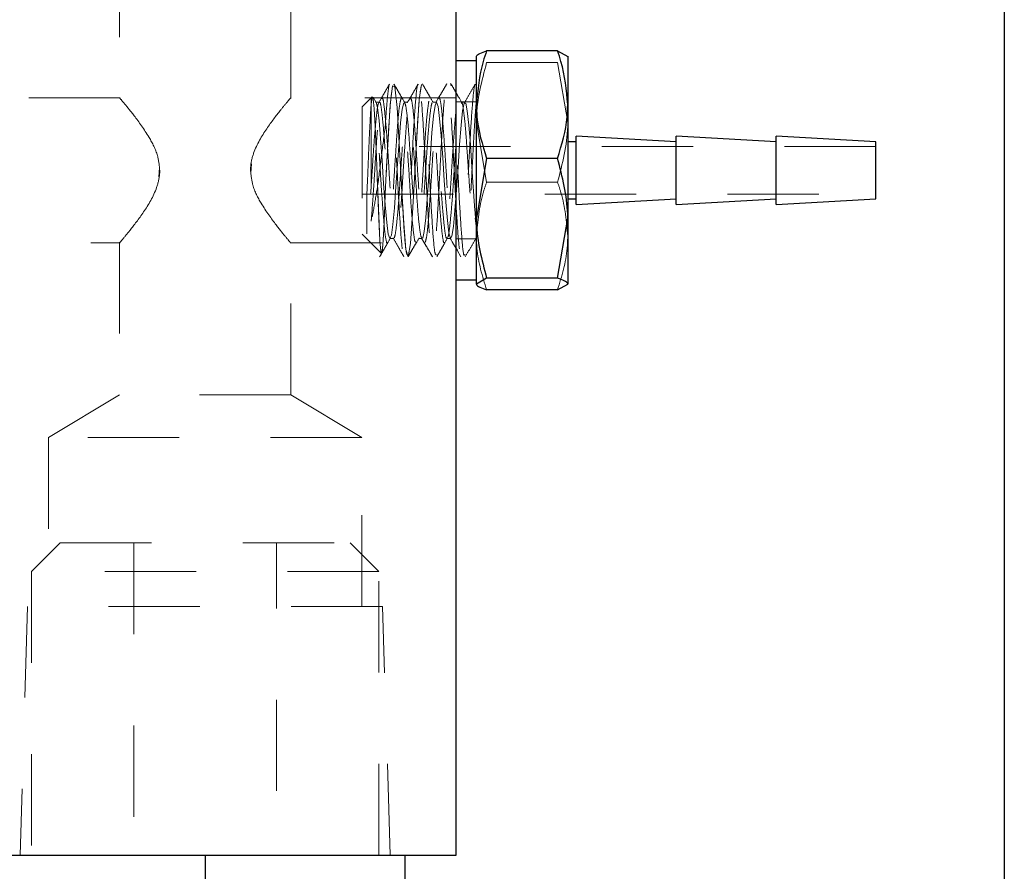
# Model space of a CAD drawing. Header units: inches. Extents: x 1880 to 2363, y -453 to -54.
# Tile 749 of 1056: x 1982.038 to 1983.116, y -62.943 to -62.01. Entities that reach past the tile are written whole.
import ezdxf

# ---------------------------------------------------------------- set-up
doc = ezdxf.new("R2010")
doc.units = ezdxf.units.IN
doc.header["$LTSCALE"] = 0.5
doc.header["$MEASUREMENT"] = 0
doc.linetypes.add('HIDDEN', pattern=[0.225, 0.15, -0.075])
doc.layers.add('DSS-M-S', color=53, linetype='Continuous')
doc.layers.add('SVD-M-S', color=8, linetype='Continuous')

msp = doc.modelspace()

# ---------------------------------------------------------------- linework, layer by layer
at = {"layer": 'DSS-M-S', "linetype": 'Continuous', "lineweight": 25}
msp.add_line((1983.11606, -60.86607), (1983.11606, -63.36607), dxfattribs=at)
at = {"layer": 'SVD-M-S', "linetype": 'Continuous', "lineweight": 25}
for p, q in [((1982.51606, -62.92507), (1982.51606, -61.42507)), ((1982.53806, -62.29956), (1982.53806, -62.05017)), ((1982.62689, -62.04408), (1982.54922, -62.04408)), ((1982.62689, -62.04408), (1982.63806, -62.05057)), ((1982.63806, -62.05017), (1982.63806, -62.29956)), ((1982.53806, -62.05507), (1982.51606, -62.05507)), ((1982.51636, -62.09091), (1982.51606, -62.0904)), ((1982.75681, -62.14382), (1982.64743, -62.13757)), ((1982.64743, -62.21257), (1982.64743, -62.13757)), ((1982.86618, -62.14382), (1982.75681, -62.13757)), ((1982.75681, -62.21257), (1982.75681, -62.13757)), ((1982.97556, -62.14382), (1982.86618, -62.13757)), ((1982.86618, -62.21257), (1982.86618, -62.13757)), ((1982.64743, -62.14382), (1982.63806, -62.14382)), ((1982.97556, -62.20632), (1982.97556, -62.14382)), ((1982.54922, -62.16209), (1982.53806, -62.22758)), ((1982.62689, -62.16209), (1982.54922, -62.16209)), ((1982.63806, -62.20632), (1982.64743, -62.20632)), ((1982.64743, -62.21257), (1982.75681, -62.20632)), ((1982.75681, -62.21257), (1982.86618, -62.20632)), ((1982.86618, -62.21257), (1982.97556, -62.20632)), ((1982.53806, -62.23614), (1982.5372, -62.22754)), ((1982.62689, -62.29307), (1982.63806, -62.22758)), ((1982.51606, -62.26088), (1982.51705, -62.26258)), ((1982.51606, -62.29507), (1982.53806, -62.29507)), ((1982.54922, -62.29307), (1982.53806, -62.29956)), ((1982.62689, -62.29307), (1982.54922, -62.29307)), ((1982.62689, -62.30605), (1982.63806, -62.29956)), ((1982.62689, -62.30605), (1982.54922, -62.30605)), ((1981.26606, -62.92507), (1982.51606, -62.92507)), ((1982.24106, -62.92507), (1982.24106, -63.12307)), ((1982.45981, -62.92507), (1982.45981, -63.12307))]:
    msp.add_line(p, q, dxfattribs=at)
at = {"layer": 'SVD-M-S', "linetype": 'HIDDEN', "lineweight": 18}
for p, q in [((1982.14731, -61.92938), (1982.14731, -62.09634)), ((1982.33481, -62.09627), (1982.33481, -61.92938)), ((1982.62689, -62.05706), (1982.54922, -62.05706)), ((1982.62689, -62.05706), (1982.63806, -62.12255)), ((1982.44626, -62.08238), (1982.44382, -62.10331)), ((1982.4487, -62.08373), (1982.44626, -62.08238)), ((1982.45114, -62.10626), (1982.4487, -62.08373)), ((1982.478, -62.08101), (1982.47556, -62.0974)), ((1982.51031, -62.0825), (1982.50974, -62.0801)), ((1982.51606, -62.09042), (1982.51037, -62.08061)), ((1982.42398, -62.09444), (1982.41306, -62.10536)), ((1982.42422, -62.09469), (1982.42517, -62.0968)), ((1982.4283, -62.10071), (1982.42503, -62.09508)), ((1982.14796, -62.09557), (1981.51606, -62.09557)), ((1982.51606, -62.09557), (1982.33421, -62.09557)), ((1982.41306, -62.10536), (1982.41306, -62.24477)), ((1982.42286, -62.09557), (1982.42286, -62.25457)), ((1982.42374, -62.09791), (1982.42286, -62.10257)), ((1982.42517, -62.0968), (1982.42615, -62.10785)), ((1982.43179, -62.10036), (1982.4278, -62.10036)), ((1982.4278, -62.10108), (1982.42818, -62.10056)), ((1982.42818, -62.10056), (1982.42982, -62.10659)), ((1982.44382, -62.10331), (1982.44138, -62.14088)), ((1982.45359, -62.14533), (1982.45114, -62.10626)), ((1982.45672, -62.10823), (1982.45845, -62.10095)), ((1982.46306, -62.10036), (1982.45903, -62.10036)), ((1982.47556, -62.0974), (1982.47312, -62.13246)), ((1982.49425, -62.10036), (1982.49024, -62.10036)), ((1982.49276, -62.10393), (1982.4911, -62.11552)), ((1982.49438, -62.10039), (1982.49276, -62.10393)), ((1982.49615, -62.10531), (1982.49438, -62.10039)), ((1982.49779, -62.11812), (1982.49615, -62.10531)), ((1982.53806, -62.10007), (1982.51606, -62.10007)), ((1982.52222, -62.10103), (1982.51939, -62.09616)), ((1982.52556, -62.10036), (1982.52155, -62.10036)), ((1982.5247, -62.10144), (1982.52297, -62.1098)), ((1982.52642, -62.10141), (1982.5247, -62.10144)), ((1982.52801, -62.10973), (1982.52642, -62.10141)), ((1982.42615, -62.10785), (1982.42724, -62.12679)), ((1982.42982, -62.10659), (1982.43146, -62.12037)), ((1982.455, -62.12307), (1982.45672, -62.10823)), ((1982.4911, -62.11552), (1982.48933, -62.13385)), ((1982.52297, -62.1098), (1982.52138, -62.12556)), ((1982.52975, -62.12543), (1982.52801, -62.10973)), ((1982.42724, -62.12679), (1982.42832, -62.15184)), ((1982.43146, -62.12037), (1982.43323, -62.14033)), ((1982.45341, -62.14381), (1982.455, -62.12307)), ((1982.49943, -62.13739), (1982.49779, -62.11812)), ((1982.52138, -62.12556), (1982.51964, -62.1469)), ((1982.53145, -62.14675), (1982.52975, -62.12543)), ((1982.54922, -62.18805), (1982.53806, -62.12255)), ((1982.47312, -62.13246), (1982.47068, -62.1774)), ((1982.48933, -62.13385), (1982.48772, -62.15686)), ((1982.5012, -62.1609), (1982.49943, -62.13739)), ((1982.97556, -62.14907), (1982.41306, -62.14907)), ((1982.43323, -62.14033), (1982.43486, -62.16425)), ((1982.44138, -62.14088), (1982.43978, -62.17071)), ((1982.45167, -62.16808), (1982.45341, -62.14381)), ((1982.45603, -62.1913), (1982.45359, -62.14533)), ((1982.51964, -62.1469), (1982.51793, -62.17145)), ((1982.53305, -62.1713), (1982.53145, -62.14675)), ((1982.42832, -62.15184), (1982.42929, -62.17944)), ((1982.48772, -62.15686), (1982.48605, -62.18191)), ((1982.29116, -62.1777), (1982.29171, -62.16781)), ((1982.43486, -62.16425), (1982.43651, -62.18937)), ((1982.43978, -62.17071), (1982.43817, -62.20099)), ((1982.44996, -62.19313), (1982.45167, -62.16808)), ((1982.50283, -62.18603), (1982.5012, -62.1609)), ((1982.19096, -62.17243), (1982.19041, -62.18232)), ((1982.42929, -62.17944), (1982.43039, -62.20781)), ((1982.47068, -62.1774), (1982.46823, -62.22178)), ((1982.51793, -62.17145), (1982.51633, -62.19641)), ((1982.53318, -62.17323), (1982.53305, -62.1713)), ((1982.43651, -62.18937), (1982.43828, -62.21286)), ((1982.45847, -62.23337), (1982.45603, -62.1913)), ((1982.48605, -62.18191), (1982.48429, -62.20619)), ((1982.50448, -62.20993), (1982.50283, -62.18603)), ((1982.62689, -62.18805), (1982.54922, -62.18805)), ((1982.41306, -62.20107), (1982.97556, -62.20107)), ((1982.41806, -62.24466), (1982.41806, -62.2033)), ((1982.43775, -62.21362), (1982.43817, -62.20099)), ((1982.44837, -62.21616), (1982.44996, -62.19313)), ((1982.51633, -62.19641), (1982.51459, -62.21893)), ((1982.43039, -62.20781), (1982.43146, -62.23329)), ((1982.43671, -62.23914), (1982.43775, -62.21362)), ((1982.43828, -62.21286), (1982.43989, -62.23211)), ((1982.48429, -62.20619), (1982.48269, -62.22696)), ((1982.50625, -62.22986), (1982.50448, -62.20993)), ((1982.44661, -62.23452), (1982.44837, -62.21616)), ((1982.46823, -62.22178), (1982.46579, -62.25533)), ((1982.51459, -62.21893), (1982.5129, -62.23651)), ((1982.43146, -62.23329), (1982.43244, -62.25233)), ((1982.43989, -62.23211), (1982.44156, -62.24487)), ((1982.44493, -62.24615), (1982.44661, -62.23452)), ((1982.46091, -62.26191), (1982.45847, -62.23337)), ((1982.48269, -62.22696), (1982.481, -62.24184)), ((1982.50786, -62.2436), (1982.50625, -62.22986)), ((1982.41306, -62.24477), (1982.4335, -62.26521)), ((1982.43559, -62.25694), (1982.43671, -62.23914)), ((1982.44156, -62.24487), (1982.44332, -62.24974)), ((1982.44332, -62.24974), (1982.44493, -62.24615)), ((1982.481, -62.24184), (1982.47924, -62.24917)), ((1982.50953, -62.24958), (1982.50786, -62.2436)), ((1982.5129, -62.23651), (1982.51129, -62.24712)), ((1981.51606, -62.25457), (1982.14791, -62.25457)), ((1982.14731, -62.25386), (1982.14731, -62.42075)), ((1982.33416, -62.25457), (1982.51606, -62.25457)), ((1982.33481, -62.42075), (1982.33481, -62.2538)), ((1982.43244, -62.25233), (1982.43355, -62.26371)), ((1982.43461, -62.26529), (1982.43559, -62.25694)), ((1982.44345, -62.24977), (1982.44746, -62.24977)), ((1982.44953, -62.25386), (1982.45236, -62.25872)), ((1982.46579, -62.25533), (1982.46335, -62.26958)), ((1982.47462, -62.24977), (1982.47865, -62.24977)), ((1982.47809, -62.24925), (1982.48321, -62.25806)), ((1982.5059, -62.24977), (1982.5099, -62.24977)), ((1982.51129, -62.24712), (1982.50953, -62.24958)), ((1982.51205, -62.25399), (1982.51587, -62.26057)), ((1982.51606, -62.25007), (1982.53806, -62.25007)), ((1982.53715, -62.24977), (1982.53806, -62.24977)), ((1982.43355, -62.26371), (1982.43461, -62.26529)), ((1982.46335, -62.26958), (1982.46091, -62.26191)), ((1982.48784, -62.26604), (1982.48994, -62.26965)), ((1982.51705, -62.26258), (1982.52119, -62.26972)), ((1982.14731, -62.42075), (1982.06956, -62.46747)), ((1982.33481, -62.42075), (1982.14731, -62.42075)), ((1982.41256, -62.46747), (1982.33481, -62.42075)), ((1982.41256, -62.46747), (1982.06956, -62.46747)), ((1982.06956, -62.46747), (1982.06956, -62.65247)), ((1982.41256, -62.65247), (1982.41256, -62.46747)), ((1982.08231, -62.58307), (1982.05106, -62.61432)), ((1982.08231, -62.58307), (1982.39981, -62.58307)), ((1982.16293, -62.58307), (1982.16293, -63.25468)), ((1982.31918, -63.25468), (1982.31918, -62.58307)), ((1982.43106, -62.61432), (1982.39981, -62.58307)), ((1982.43106, -62.61432), (1982.05106, -62.61432)), ((1982.05106, -62.61432), (1982.05106, -62.92507)), ((1982.43106, -62.92507), (1982.43106, -62.61432)), ((1982.04672, -62.65247), (1982.03856, -62.92507)), ((1982.4354, -62.65247), (1982.04672, -62.65247)), ((1982.44356, -62.92507), (1982.4354, -62.65247))]:
    msp.add_line(p, q, dxfattribs=at)
at = {"layer": 'SVD-M-S', "linetype": 'Continuous', "lineweight": 25}
for points, knots in [([(1982.54922, -62.04408), (1982.5479, -62.04795), (1982.5413, -62.06716), (1982.5395, -62.08713), (1982.53806, -62.10308)], [0, 0, 0, 0, 0.2013294, 1, 1, 1, 1]), ([(1982.53806, -62.05057), (1982.53807, -62.05042), (1982.53823, -62.04823), (1982.54393, -62.04608), (1982.54922, -62.04408)], [0, 0, 0, 0, 0.0701652, 1, 1, 1, 1]), ([(1982.63806, -62.10308), (1982.63662, -62.08713), (1982.63482, -62.06716), (1982.62822, -62.04795), (1982.62689, -62.04408)], [0, 0, 0, 0, 0.79867062, 1, 1, 1, 1]), ([(1982.51939, -62.09616), (1982.51836, -62.09439), (1982.51725, -62.09247), (1982.51614, -62.09056), (1982.51606, -62.09042)], [0, 0, 0, 0, 0.9280569, 1, 1, 1, 1]), ([(1982.53806, -62.10308), (1982.53817, -62.10756), (1982.53869, -62.12752), (1982.54462, -62.14699), (1982.54922, -62.16209)], [0, 0, 0, 0, 0.2242613, 1, 1, 1, 1]), ([(1982.62689, -62.16209), (1982.6315, -62.14699), (1982.63743, -62.12752), (1982.63794, -62.10756), (1982.63806, -62.10308)], [0, 0, 0, 0, 0.7757387, 1, 1, 1, 1]), ([(1982.63806, -62.22758), (1982.63805, -62.22603), (1982.63789, -62.20391), (1982.63219, -62.18224), (1982.62689, -62.16209)], [0, 0, 0, 0, 0.0701652, 1, 1, 1, 1]), ([(1982.53806, -62.22758), (1982.53807, -62.22913), (1982.53823, -62.25124), (1982.54393, -62.27292), (1982.54922, -62.29307)], [0, 0, 0, 0, 0.0701652, 1, 1, 1, 1]), ([(1982.53806, -62.29956), (1982.53807, -62.29971), (1982.53823, -62.3019), (1982.54393, -62.30405), (1982.54922, -62.30605)], [0, 0, 0, 0, 0.0701652, 1, 1, 1, 1]), ([(1982.63806, -62.29956), (1982.63805, -62.29941), (1982.63789, -62.29721), (1982.63219, -62.29507), (1982.62689, -62.29307)], [0, 0, 0, 0, 0.0701652, 1, 1, 1, 1])]:
    msp.add_open_spline(points, degree=3, knots=knots, dxfattribs=at)
at = {"layer": 'SVD-M-S', "linetype": 'HIDDEN', "lineweight": 18}
for points, knots in [([(1982.53806, -62.12255), (1982.53807, -62.121), (1982.53823, -62.09889), (1982.54393, -62.07721), (1982.54922, -62.05706)], [0, 0, 0, 0, 0.0701652, 1, 1, 1, 1]), ([(1982.44293, -62.08063), (1982.44096, -62.08403), (1982.43702, -62.09082), (1982.43307, -62.09761), (1982.43109, -62.10101)], [0, 0, 0, 0, 0.5001851, 1, 1, 1, 1]), ([(1982.44297, -62.08056), (1982.44145, -62.08317), (1982.43842, -62.0884), (1982.43539, -62.09362), (1982.43387, -62.09623)], [0, 0, 0, 0, 0.5001515, 1, 1, 1, 1]), ([(1982.44626, -62.08238), (1982.44545, -62.08806), (1982.44382, -62.09943), (1982.44165, -62.13518), (1982.43977, -62.17075), (1982.43871, -62.19091), (1982.43817, -62.20099)], [0, 0, 0, 0, 0.3010771, 0.60215406, 0.80094964, 1, 1, 1, 1]), ([(1982.44236, -62.08238), (1982.44168, -62.08671), (1982.44032, -62.09538), (1982.43896, -62.11642), (1982.43829, -62.12694)], [0, 0, 0, 0, 0.4997994, 1, 1, 1, 1]), ([(1982.47425, -62.08135), (1982.4742, -62.08122), (1982.47333, -62.07909), (1982.47165, -62.09561), (1982.46921, -62.13038), (1982.46677, -62.17761), (1982.46433, -62.22358), (1982.46189, -62.25878), (1982.45945, -62.27327), (1982.457, -62.26564), (1982.45456, -62.23563), (1982.45212, -62.19205), (1982.44968, -62.14399), (1982.44724, -62.10397), (1982.44515, -62.08152), (1982.44388, -62.08259), (1982.44343, -62.08297)], [0, 0, 0, 0, 0.0049836, 0.084199, 0.1634143, 0.2426296, 0.3218448, 0.40106, 0.4802752, 0.5594903, 0.6387054, 0.7179205, 0.7971355, 0.8763505, 0.9555655, 1, 1, 1, 1]), ([(1982.47426, -62.08138), (1982.47421, -62.08124), (1982.47334, -62.07908), (1982.47165, -62.09559), (1982.46921, -62.13039), (1982.46677, -62.17761), (1982.46433, -62.22358), (1982.46189, -62.25878), (1982.45945, -62.27327), (1982.457, -62.26564), (1982.45456, -62.23563), (1982.45212, -62.19205), (1982.44968, -62.14399), (1982.44724, -62.10397), (1982.44515, -62.08152), (1982.44388, -62.08259), (1982.44343, -62.08297)], [0, 0, 0, 0, 0.0054316, 0.0846117, 0.1637917, 0.2429717, 0.3221517, 0.4013316, 0.4805115, 0.5596913, 0.6388712, 0.7180509, 0.7972307, 0.8764104, 0.9555901, 1, 1, 1, 1]), ([(1982.46296, -62.26836), (1982.46228, -62.26743), (1982.46078, -62.26539), (1982.45847, -62.23525), (1982.45603, -62.19215), (1982.45359, -62.14397), (1982.45114, -62.10398), (1982.44906, -62.0815), (1982.44778, -62.08257), (1982.44732, -62.08296)], [0, 0, 0, 0, 0.1313099, 0.2873975, 0.4434849, 0.5995723, 0.7556597, 0.9117469, 1, 1, 1, 1]), ([(1982.45689, -62.09625), (1982.45537, -62.09364), (1982.45234, -62.08842), (1982.44931, -62.0832), (1982.44779, -62.08058)], [0, 0, 0, 0, 0.4998231, 1, 1, 1, 1]), ([(1982.45968, -62.10105), (1982.4577, -62.09764), (1982.45373, -62.09082), (1982.44978, -62.08401), (1982.4478, -62.0806)], [0, 0, 0, 0, 0.4995548, 1, 1, 1, 1]), ([(1982.47426, -62.08067), (1982.47229, -62.08406), (1982.46834, -62.09085), (1982.46439, -62.09764), (1982.46241, -62.10104)], [0, 0, 0, 0, 0.5002806, 1, 1, 1, 1]), ([(1982.478, -62.08101), (1982.47719, -62.08503), (1982.47556, -62.09309), (1982.47312, -62.13104), (1982.47068, -62.17751), (1982.46823, -62.22334), (1982.46582, -62.25942), (1982.46422, -62.2659), (1982.46344, -62.26908)], [0, 0, 0, 0, 0.1676457, 0.3352912, 0.5029367, 0.6705822, 0.8382275, 1, 1, 1, 1]), ([(1982.47425, -62.08069), (1982.47273, -62.0833), (1982.4697, -62.08852), (1982.46667, -62.09373), (1982.46515, -62.09634)], [0, 0, 0, 0, 0.5001666, 1, 1, 1, 1]), ([(1982.5372, -62.08124), (1982.537, -62.081), (1982.53631, -62.08018), (1982.53481, -62.08895), (1982.53269, -62.11433), (1982.53025, -62.15818), (1982.5278, -62.20595), (1982.52536, -62.24683), (1982.52292, -62.26997), (1982.52048, -62.27173), (1982.51804, -62.24962), (1982.5156, -62.21072), (1982.51316, -62.16301), (1982.51072, -62.11801), (1982.50827, -62.08711), (1982.50583, -62.07602), (1982.50339, -62.08939), (1982.50095, -62.12206), (1982.49851, -62.16783), (1982.49607, -62.21522), (1982.49363, -62.2527), (1982.49118, -62.27268), (1982.48874, -62.26857), (1982.4863, -62.24337), (1982.48386, -62.20136), (1982.48142, -62.15323), (1982.47898, -62.11122), (1982.47675, -62.08351), (1982.47533, -62.08275), (1982.47473, -62.08243)], [0, 0, 0, 0, 0.00976859, 0.03335318, 0.07242932, 0.11150545, 0.15058156, 0.18965765, 0.22873372, 0.26780977, 0.30688581, 0.34596183, 0.38503784, 0.42411382, 0.46318979, 0.50226574, 0.54134167, 0.58041759, 0.61949349, 0.65856937, 0.69764523, 0.73672108, 0.77579691, 0.81487272, 0.85394851, 0.89302429, 0.93210004, 0.97117579, 1, 1, 1, 1]), ([(1982.51606, -62.21729), (1982.51591, -62.21463), (1982.51495, -62.19803), (1982.51315, -62.16293), (1982.51072, -62.11803), (1982.50827, -62.0871), (1982.50583, -62.07602), (1982.50339, -62.08939), (1982.50095, -62.12206), (1982.49851, -62.16783), (1982.49607, -62.21522), (1982.49363, -62.2527), (1982.49118, -62.27268), (1982.48874, -62.26857), (1982.4863, -62.24337), (1982.48386, -62.20136), (1982.48142, -62.15323), (1982.47898, -62.11122), (1982.47675, -62.08351), (1982.47533, -62.08275), (1982.47473, -62.08243)], [0, 0, 0, 0, 0.0112625, 0.0703344, 0.1294063, 0.1884782, 0.24755, 0.3066218, 0.3656936, 0.4247654, 0.4838371, 0.5429088, 0.6019805, 0.6610522, 0.7201238, 0.7791954, 0.838267, 0.8973386, 0.9564101, 1, 1, 1, 1]), ([(1982.49426, -62.26744), (1982.49372, -62.26746), (1982.49237, -62.26751), (1982.49021, -62.24281), (1982.48777, -62.20151), (1982.48532, -62.15319), (1982.48288, -62.11122), (1982.48065, -62.08348), (1982.47923, -62.08272), (1982.47863, -62.0824)], [0, 0, 0, 0, 0.1030968, 0.2592868, 0.4154768, 0.5716667, 0.7278565, 0.8840462, 1, 1, 1, 1]), ([(1982.49426, -62.26744), (1982.49372, -62.26746), (1982.49237, -62.26752), (1982.49021, -62.24281), (1982.48777, -62.20151), (1982.48532, -62.15319), (1982.48288, -62.11122), (1982.48065, -62.08348), (1982.47923, -62.08273), (1982.47863, -62.08241)], [0, 0, 0, 0, 0.1032542, 0.2594241, 0.4155939, 0.5717637, 0.7279334, 0.884103, 1, 1, 1, 1]), ([(1982.49081, -62.10083), (1982.48884, -62.09744), (1982.48489, -62.09066), (1982.48095, -62.08388), (1982.47898, -62.08049)], [0, 0, 0, 0, 0.49981486, 1, 1, 1, 1]), ([(1982.48818, -62.09628), (1982.48666, -62.09368), (1982.48363, -62.08846), (1982.4806, -62.08325), (1982.47908, -62.08064)], [0, 0, 0, 0, 0.49987208, 1, 1, 1, 1]), ([(1982.50559, -62.08033), (1982.50362, -62.08373), (1982.49967, -62.09053), (1982.49572, -62.09734), (1982.49375, -62.10073)], [0, 0, 0, 0, 0.5002337, 1, 1, 1, 1]), ([(1982.50556, -62.08037), (1982.50404, -62.08299), (1982.50101, -62.08822), (1982.49798, -62.09345), (1982.49646, -62.09606)], [0, 0, 0, 0, 0.50017, 1, 1, 1, 1]), ([(1982.52544, -62.26718), (1982.52509, -62.26781), (1982.52392, -62.26991), (1982.52195, -62.24878), (1982.5195, -62.21096), (1982.51706, -62.16287), (1982.51462, -62.11832), (1982.51218, -62.08601), (1982.51055, -62.08207), (1982.50974, -62.0801)], [0, 0, 0, 0, 0.06688213, 0.22240195, 0.3779217, 0.53344138, 0.68896099, 0.84448053, 1, 1, 1, 1]), ([(1982.51606, -62.0904), (1982.51565, -62.0897), (1982.51373, -62.08639), (1982.51181, -62.08307), (1982.51029, -62.08045)], [0, 0, 0, 0, 0.2106467, 1, 1, 1, 1]), ([(1982.53676, -62.08063), (1982.53479, -62.08402), (1982.53084, -62.0908), (1982.5269, -62.09758), (1982.52493, -62.10096)], [0, 0, 0, 0, 0.5001643, 1, 1, 1, 1]), ([(1982.41806, -62.2033), (1982.41834, -62.19719), (1982.41898, -62.18328), (1982.41985, -62.15941), (1982.42096, -62.13484), (1982.42205, -62.11397), (1982.42299, -62.09951), (1982.42411, -62.09285), (1982.4252, -62.09527), (1982.42613, -62.10676), (1982.42726, -62.12596), (1982.42834, -62.15123), (1982.42927, -62.17978), (1982.43042, -62.20852), (1982.43148, -62.23425), (1982.43241, -62.25388), (1982.43358, -62.26543), (1982.43462, -62.267), (1982.43556, -62.2583), (1982.43674, -62.24033), (1982.43758, -62.21935), (1982.43803, -62.20525), (1982.43817, -62.20099)], [0, 0, 0, 0, 0.0359788, 0.081973, 0.1293086, 0.1778058, 0.2256938, 0.2750492, 0.3254945, 0.375273, 0.4266541, 0.4790398, 0.5307155, 0.5841269, 0.6384438, 0.6920255, 0.7474709, 0.8037084, 0.8592071, 0.9166887, 0.9748349, 1, 1, 1, 1]), ([(1982.50313, -62.25386), (1982.50302, -62.25408), (1982.50233, -62.25543), (1982.50102, -62.24907), (1982.49954, -62.23491), (1982.49773, -62.21321), (1982.49599, -62.1874), (1982.49451, -62.16011), (1982.49267, -62.13462), (1982.49096, -62.11343), (1982.48948, -62.10015), (1982.48814, -62.09438), (1982.48753, -62.09584), (1982.48747, -62.09597)], [0, 0, 0, 0, 0.020982, 0.1285875, 0.2362061, 0.3437776, 0.4513956, 0.5590039, 0.6665746, 0.7742056, 0.8818044, 0.9893735, 1, 1, 1, 1]), ([(1982.49702, -62.09603), (1982.49708, -62.09588), (1982.49768, -62.09443), (1982.49905, -62.1003), (1982.50062, -62.11374), (1982.50221, -62.13502), (1982.50408, -62.16056), (1982.50564, -62.18785), (1982.50727, -62.21361), (1982.50913, -62.23522), (1982.51066, -62.24924), (1982.51188, -62.25549), (1982.51257, -62.25411), (1982.51268, -62.2539)], [0, 0, 0, 0, 0.0124088, 0.1199761, 0.2276341, 0.3352134, 0.4427829, 0.5504396, 0.6580156, 0.7655898, 0.8732414, 0.9808154, 1, 1, 1, 1]), ([(1982.19137, -62.17507), (1982.1908, -62.16962), (1982.18941, -62.15648), (1982.17813, -62.13536), (1982.16392, -62.1157), (1982.15276, -62.10202), (1982.14745, -62.09573), (1982.14783, -62.09619), (1982.14796, -62.09634)], [0, 0, 0, 0, 0.1222187, 0.2948889, 0.5523556, 0.7533198, 0.9183281, 1, 1, 1, 1]), ([(1982.33421, -62.09627), (1982.33438, -62.09607), (1982.33503, -62.0953), (1982.33112, -62.09992), (1982.32248, -62.1104), (1982.30837, -62.12877), (1982.29505, -62.15055), (1982.2909, -62.16756), (1982.29077, -62.17398), (1982.29075, -62.17507)], [0, 0, 0, 0, 0.05443527, 0.20875479, 0.3706623, 0.61091241, 0.85547022, 0.97567118, 1, 1, 1, 1]), ([(1982.43113, -62.10196), (1982.43091, -62.10209), (1982.4301, -62.1026), (1982.42893, -62.11217), (1982.4272, -62.12938), (1982.42539, -62.15229), (1982.42389, -62.17765), (1982.42213, -62.20276), (1982.42036, -62.22463), (1982.41913, -62.23821), (1982.41831, -62.24314), (1982.41806, -62.24466)], [0, 0, 0, 0, 0.047323, 0.1752893, 0.3031732, 0.4310995, 0.5590504, 0.6869342, 0.8148736, 0.9428091, 1, 1, 1, 1]), ([(1982.42286, -62.10257), (1982.42291, -62.10201), (1982.42323, -62.09826), (1982.42359, -62.0968), (1982.4239, -62.09557)], [0, 0, 0, 0, 0.1501789, 1, 1, 1, 1]), ([(1982.42286, -62.23087), (1982.42299, -62.22926), (1982.42364, -62.22114), (1982.425, -62.20334), (1982.42674, -62.17661), (1982.42823, -62.14967), (1982.43006, -62.12548), (1982.43178, -62.10747), (1982.43293, -62.09758), (1982.43375, -62.09722), (1982.43397, -62.09713)], [0, 0, 0, 0, 0.0374247, 0.1885908, 0.3398146, 0.4910382, 0.6422036, 0.7934455, 0.9446553, 1, 1, 1, 1]), ([(1982.44068, -62.2545), (1982.44067, -62.25452), (1982.44014, -62.25602), (1982.43885, -62.25069), (1982.43719, -62.2382), (1982.43567, -62.21747), (1982.4338, -62.19226), (1982.43216, -62.16501), (1982.43063, -62.13895), (1982.42875, -62.11681), (1982.42714, -62.10193), (1982.42596, -62.09499), (1982.42519, -62.09621), (1982.42502, -62.09647)], [0, 0, 0, 0, 0.0016689, 0.109232, 0.2168624, 0.32445, 0.432011, 0.539653, 0.6472331, 0.7547926, 0.8624415, 0.9700157, 1, 1, 1, 1]), ([(1982.47865, -62.24877), (1982.47832, -62.24884), (1982.47747, -62.24902), (1982.47595, -62.23977), (1982.47415, -62.2232), (1982.47266, -62.20081), (1982.47088, -62.17562), (1982.46913, -62.15033), (1982.46762, -62.12784), (1982.46582, -62.11071), (1982.4641, -62.10086), (1982.46258, -62.09941), (1982.46075, -62.10652), (1982.45907, -62.12139), (1982.45754, -62.14235), (1982.45569, -62.16699), (1982.45405, -62.19256), (1982.45249, -62.21615), (1982.45063, -62.23508), (1982.44903, -62.24723), (1982.44744, -62.25119), (1982.44557, -62.24655), (1982.44401, -62.23381), (1982.44238, -62.21441), (1982.44052, -62.19058), (1982.43898, -62.16496), (1982.43732, -62.14054), (1982.43547, -62.11986), (1982.43396, -62.10608), (1982.43268, -62.09974), (1982.43194, -62.10093), (1982.43179, -62.10117)], [0, 0, 0, 0, 0.0224474, 0.0583078, 0.0941815, 0.1300589, 0.1659192, 0.2017967, 0.2376698, 0.2735299, 0.3094112, 0.3452804, 0.3811405, 0.4170254, 0.4528911, 0.4887514, 0.5246393, 0.5605022, 0.5963631, 0.632253, 0.668114, 0.7039759, 0.7398666, 0.7757264, 0.8115899, 0.8474798, 0.8833393, 0.919205, 0.9550921, 0.9909518, 1, 1, 1, 1]), ([(1982.43457, -62.09651), (1982.43474, -62.09624), (1982.43551, -62.09505), (1982.4368, -62.10211), (1982.43831, -62.11714), (1982.44018, -62.13936), (1982.44182, -62.16546), (1982.44336, -62.1927), (1982.44524, -62.21791), (1982.44684, -62.2383), (1982.44841, -62.25152), (1982.45029, -62.25609), (1982.45186, -62.2515), (1982.45347, -62.23825), (1982.45534, -62.21787), (1982.45688, -62.19262), (1982.45853, -62.1654), (1982.46039, -62.13925), (1982.4619, -62.11731), (1982.4636, -62.10138), (1982.46475, -62.09789), (1982.46532, -62.09616)], [0, 0, 0, 0, 0.0161702, 0.0709341, 0.1256753, 0.1804032, 0.2351728, 0.2899103, 0.3446375, 0.3994104, 0.4541449, 0.5088726, 0.563646, 0.6183785, 0.6731079, 0.7278796, 0.7826108, 0.8373432, 0.8921116, 0.946842, 1, 1, 1, 1]), ([(1982.45577, -62.096), (1982.4552, -62.09782), (1982.45407, -62.10145), (1982.45227, -62.11762), (1982.45079, -62.13966), (1982.44899, -62.16587), (1982.44724, -62.19305), (1982.44575, -62.21831), (1982.44392, -62.23834), (1982.44238, -62.25105), (1982.44149, -62.25265), (1982.44111, -62.25332)], [0, 0, 0, 0, 0.11473404, 0.22949765, 0.34428719, 0.459021, 0.5737975, 0.68857583, 0.80330911, 0.91809933, 1, 1, 1, 1]), ([(1982.47185, -62.25348), (1982.47152, -62.25359), (1982.47065, -62.25386), (1982.46926, -62.2442), (1982.46739, -62.22672), (1982.46586, -62.20299), (1982.46419, -62.17621), (1982.46235, -62.1493), (1982.46084, -62.12521), (1982.45912, -62.1071), (1982.4575, -62.09665), (1982.45662, -62.09657), (1982.45626, -62.09653)], [0, 0, 0, 0, 0.0652372, 0.1727817, 0.2803237, 0.3879442, 0.4954866, 0.6030355, 0.7106484, 0.8181898, 0.9257477, 1, 1, 1, 1]), ([(1982.45903, -62.10136), (1982.45936, -62.10129), (1982.46021, -62.10113), (1982.46178, -62.11043), (1982.46352, -62.12704), (1982.46503, -62.14945), (1982.46685, -62.17465), (1982.46855, -62.19993), (1982.47007, -62.2224), (1982.47191, -62.23949), (1982.47357, -62.24931), (1982.47512, -62.25071), (1982.47698, -62.24355), (1982.47859, -62.22864), (1982.48017, -62.20765), (1982.48204, -62.183), (1982.48361, -62.15743), (1982.48522, -62.13386), (1982.48709, -62.11496), (1982.48864, -62.10286), (1982.49028, -62.09894), (1982.49214, -62.10363), (1982.49366, -62.11641), (1982.49534, -62.13584), (1982.49719, -62.15969), (1982.49869, -62.18532), (1982.5004, -62.20972), (1982.50223, -62.23037), (1982.50372, -62.24411), (1982.50504, -62.25042), (1982.50576, -62.24922), (1982.5059, -62.24898)], [0, 0, 0, 0, 0.0226482, 0.058508, 0.0943873, 0.1302578, 0.1661175, 0.2020007, 0.2378675, 0.2737275, 0.3096139, 0.3454778, 0.3813382, 0.4172273, 0.4530889, 0.4889502, 0.5248408, 0.5607009, 0.5965637, 0.6324543, 0.6683138, 0.7041787, 0.7400673, 0.775927, 0.8117945, 0.8476795, 0.8835397, 0.9194104, 0.9552912, 0.9911515, 1, 1, 1, 1]), ([(1982.46584, -62.0965), (1982.46621, -62.09657), (1982.4671, -62.09673), (1982.46866, -62.10735), (1982.47046, -62.12557), (1982.47195, -62.14974), (1982.47373, -62.17667), (1982.4755, -62.20342), (1982.47698, -62.22707), (1982.4788, -62.24443), (1982.48028, -62.25393), (1982.48111, -62.25359), (1982.48142, -62.25347)], [0, 0, 0, 0, 0.0760654, 0.1836069, 0.2911713, 0.3987692, 0.5063104, 0.6138865, 0.7214737, 0.8290147, 0.9366033, 1, 1, 1, 1]), ([(1982.48597, -62.09922), (1982.48545, -62.10275), (1982.48442, -62.10981), (1982.48255, -62.13006), (1982.48092, -62.1548), (1982.47937, -62.18202), (1982.47749, -62.20832), (1982.4759, -62.23115), (1982.47433, -62.24666), (1982.47299, -62.25427), (1982.4724, -62.25382), (1982.47236, -62.25378)], [0, 0, 0, 0, 0.1237623, 0.2474973, 0.3713315, 0.495086, 0.6188205, 0.7426593, 0.8664081, 0.9901448, 1, 1, 1, 1]), ([(1982.48207, -62.2538), (1982.48266, -62.25169), (1982.48384, -62.24746), (1982.48556, -62.23054), (1982.48705, -62.20798), (1982.48892, -62.18153), (1982.49058, -62.15441), (1982.4921, -62.12951), (1982.49398, -62.11017), (1982.49537, -62.09848), (1982.49624, -62.0974), (1982.49657, -62.09699)], [0, 0, 0, 0, 0.1161591, 0.2323846, 0.3485734, 0.4647307, 0.5809695, 0.6971495, 0.8133045, 0.9295534, 1, 1, 1, 1]), ([(1982.50653, -62.2482), (1982.50676, -62.24806), (1982.50758, -62.24754), (1982.50875, -62.23789), (1982.51054, -62.22064), (1982.51229, -62.1977), (1982.51379, -62.17234), (1982.5156, -62.14723), (1982.51731, -62.12542), (1982.51884, -62.10864), (1982.52004, -62.10395), (1982.52064, -62.10161)], [0, 0, 0, 0, 0.04660422, 0.16580121, 0.28494389, 0.40414594, 0.52332921, 0.6424717, 0.76168659, 0.88085729, 1, 1, 1, 1]), ([(1982.52155, -62.10142), (1982.52181, -62.10119), (1982.52263, -62.10046), (1982.52387, -62.10831), (1982.52573, -62.12369), (1982.52736, -62.14535), (1982.52893, -62.17026), (1982.53079, -62.19574), (1982.53239, -62.21886), (1982.53398, -62.2371), (1982.53585, -62.24804), (1982.53696, -62.25066), (1982.53757, -62.24937), (1982.53765, -62.2492)], [0, 0, 0, 0, 0.0478698, 0.151987, 0.2560901, 0.3602743, 0.4643839, 0.5684891, 0.6726791, 0.7767835, 0.8808923, 0.9850842, 1, 1, 1, 1]), ([(1982.53806, -62.09746), (1982.53741, -62.10582), (1982.53611, -62.12254), (1982.53399, -62.16149), (1982.53171, -62.20566), (1982.52927, -62.24779), (1982.52764, -62.2602), (1982.52683, -62.26641)], [0, 0, 0, 0, 0.1744227, 0.3486797, 0.5657866, 0.7828933, 1, 1, 1, 1]), ([(1982.51606, -62.10652), (1982.51557, -62.11134), (1982.51456, -62.12139), (1982.51293, -62.14429), (1982.51109, -62.17076), (1982.5096, -62.19784), (1982.50786, -62.22243), (1982.50605, -62.24117), (1982.50486, -62.25191), (1982.50401, -62.25266), (1982.50374, -62.25289)], [0, 0, 0, 0, 0.1248899, 0.260501, 0.3961294, 0.5318275, 0.6674408, 0.8030818, 0.9387672, 1, 1, 1, 1]), ([(1982.43829, -62.12694), (1982.43687, -62.13768), (1982.43406, -62.15903), (1982.43024, -62.19166), (1982.42555, -62.21787), (1982.42194, -62.23676), (1982.41928, -62.24217), (1982.41806, -62.24466)], [0, 0, 0, 0, 0.2266389, 0.4505105, 0.6449723, 0.8363752, 1, 1, 1, 1]), ([(1982.63806, -62.12255), (1982.63805, -62.12411), (1982.63789, -62.14622), (1982.63219, -62.16789), (1982.62689, -62.18805)], [0, 0, 0, 0, 0.0701652, 1, 1, 1, 1]), ([(1982.14791, -62.25386), (1982.14774, -62.25406), (1982.14709, -62.25483), (1982.151, -62.25022), (1982.15964, -62.23973), (1982.17375, -62.22136), (1982.18706, -62.19958), (1982.19122, -62.18257), (1982.19135, -62.17615), (1982.19137, -62.17507)], [0, 0, 0, 0, 0.0544353, 0.2087548, 0.3706623, 0.6109124, 0.8554702, 0.9756712, 1, 1, 1, 1]), ([(1982.29075, -62.17507), (1982.29132, -62.18051), (1982.2927, -62.19366), (1982.30399, -62.21477), (1982.3182, -62.23443), (1982.32936, -62.24812), (1982.33467, -62.2544), (1982.33428, -62.25395), (1982.33416, -62.2538)], [0, 0, 0, 0, 0.1222187, 0.2948889, 0.5523556, 0.7533198, 0.9183281, 1, 1, 1, 1]), ([(1982.5372, -62.22754), (1982.53708, -62.22634), (1982.53655, -62.22116), (1982.53562, -62.20884), (1982.5344, -62.19163), (1982.53358, -62.17936), (1982.53318, -62.17323)], [0, 0, 0, 0, 0.0909034, 0.3939357, 0.6969679, 1, 1, 1, 1]), ([(1982.53806, -62.24705), (1982.5395, -62.23109), (1982.5413, -62.21112), (1982.5479, -62.19191), (1982.54922, -62.18805)], [0, 0, 0, 0, 0.7986706, 1, 1, 1, 1]), ([(1982.62689, -62.18805), (1982.62822, -62.19191), (1982.63482, -62.21112), (1982.63662, -62.23109), (1982.63806, -62.24705)], [0, 0, 0, 0, 0.20132938, 1, 1, 1, 1]), ([(1982.43212, -62.26975), (1982.43364, -62.26713), (1982.43667, -62.2619), (1982.43971, -62.25667), (1982.44123, -62.25406)], [0, 0, 0, 0, 0.5001831, 1, 1, 1, 1]), ([(1982.43215, -62.2697), (1982.43414, -62.26627), (1982.43811, -62.25941), (1982.44211, -62.25253), (1982.4441, -62.24909)], [0, 0, 0, 0, 0.5008327, 1, 1, 1, 1]), ([(1982.44674, -62.24906), (1982.44871, -62.25245), (1982.45266, -62.25923), (1982.45661, -62.26602), (1982.45858, -62.26942)], [0, 0, 0, 0, 0.4997745, 1, 1, 1, 1]), ([(1982.46343, -62.26946), (1982.4654, -62.26607), (1982.46934, -62.25928), (1982.47329, -62.25251), (1982.47526, -62.24912)], [0, 0, 0, 0, 0.5002113, 1, 1, 1, 1]), ([(1982.46343, -62.26945), (1982.46495, -62.26685), (1982.46798, -62.26163), (1982.47101, -62.25642), (1982.47253, -62.25382)], [0, 0, 0, 0, 0.50014517, 1, 1, 1, 1]), ([(1982.4808, -62.2539), (1982.48231, -62.25651), (1982.48535, -62.26174), (1982.48838, -62.26697), (1982.4899, -62.26958)], [0, 0, 0, 0, 0.499794, 1, 1, 1, 1]), ([(1982.49474, -62.26957), (1982.49671, -62.26617), (1982.50065, -62.25937), (1982.5046, -62.25258), (1982.50657, -62.24919)], [0, 0, 0, 0, 0.5001853, 1, 1, 1, 1]), ([(1982.49475, -62.26954), (1982.49627, -62.26693), (1982.4993, -62.2617), (1982.50233, -62.25648), (1982.50385, -62.25387)], [0, 0, 0, 0, 0.50014376, 1, 1, 1, 1]), ([(1982.50936, -62.24936), (1982.51133, -62.25275), (1982.51357, -62.25659), (1982.5158, -62.26043), (1982.51606, -62.26088)], [0, 0, 0, 0, 0.8830716, 1, 1, 1, 1]), ([(1982.52589, -62.2696), (1982.52786, -62.2662), (1982.5318, -62.2594), (1982.53575, -62.25261), (1982.53773, -62.24922)], [0, 0, 0, 0, 0.50025868, 1, 1, 1, 1]), ([(1982.54922, -62.30605), (1982.54462, -62.29095), (1982.53869, -62.27149), (1982.53817, -62.25152), (1982.53806, -62.24705)], [0, 0, 0, 0, 0.7757387, 1, 1, 1, 1]), ([(1982.63806, -62.24705), (1982.63794, -62.25152), (1982.63743, -62.27149), (1982.6315, -62.29095), (1982.62689, -62.30605)], [0, 0, 0, 0, 0.2242613, 1, 1, 1, 1]), ([(1982.45289, -62.25962), (1982.45329, -62.26031), (1982.45521, -62.2636), (1982.45712, -62.2669), (1982.45864, -62.26951)], [0, 0, 0, 0, 0.20814904, 1, 1, 1, 1])]:
    msp.add_open_spline(points, degree=3, knots=knots, dxfattribs=at)

doc.saveas('drawing.dxf')
